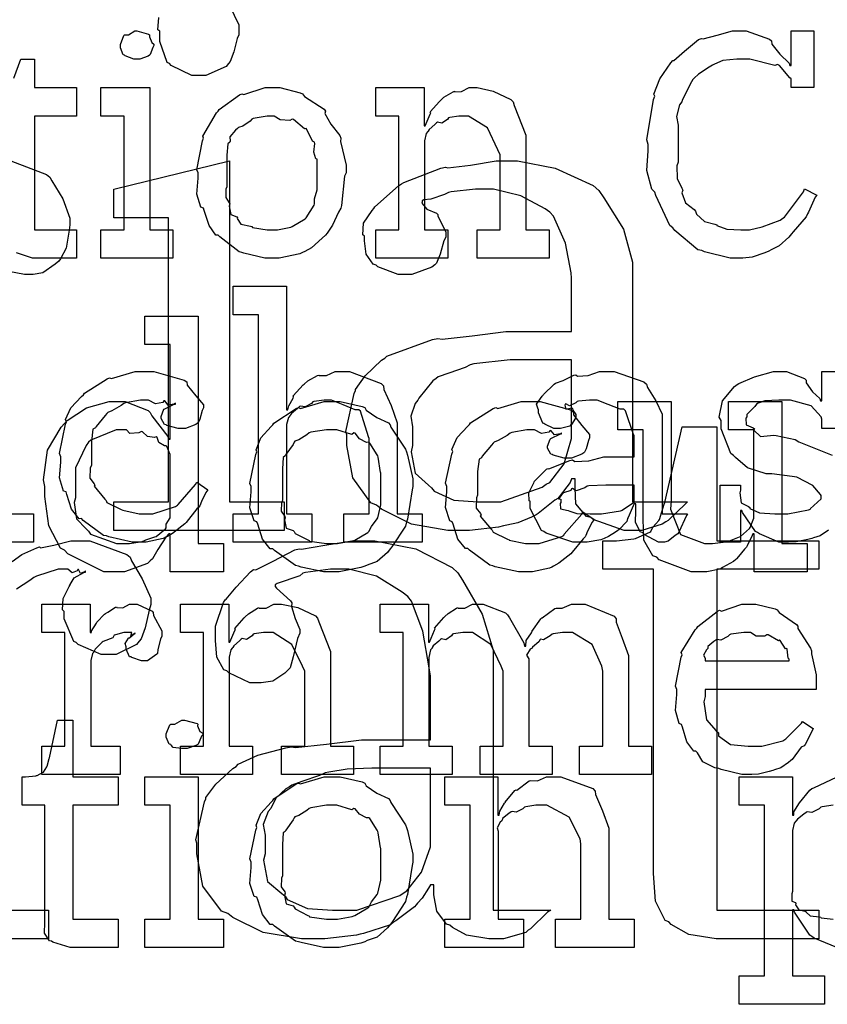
# Model space of a CAD drawing. Extents: x 0 to 8.5, y 0 to 11.
# Tile 371 of 379: x 6.167 to 6.562, y 8.757 to 9.238. Entities that reach past the tile are written whole.
import ezdxf

# ---------------------------------------------------------------- set-up
doc = ezdxf.new("R2010")
doc.units = 0
doc.layers.get('0').update_dxf_attribs({"linetype": 'CONTINUOUS'})

msp = doc.modelspace()

# ---------------------------------------------------------------- linework, layer by layer
at = {"color": 0}
for points in [[(6.26953, 9.24479), (6.27408, 9.23546), (6.27408, 9.23232), (6.27408, 9.23058), (6.27328, 9.22874), (6.2716, 9.22217), (6.26992, 9.21744), (6.2691, 9.21647), (6.26785, 9.215), (6.25803, 9.21061), (6.25478, 9.21061), (6.25478, 9.21061), (6.25114, 9.21061), (6.24104, 9.2155), (6.24024, 9.21647), (6.23915, 9.21696), (6.23546, 9.22721), (6.23546, 9.23058), (6.23546, 9.23232), (6.2346, 9.23292), (6.23503, 9.23899)], [(6.16417, 9.20925), (6.16764, 9.21858), (6.17437, 9.21858), (6.17437, 9.20469), (6.19476, 9.20469), (6.19476, 9.19081), (6.17437, 9.19081), (6.17437, 9.13525), (6.19476, 9.13525), (6.19476, 9.12136), (6.1939, 9.12136), (6.19194, 9.12136), (6.19129, 9.12136), (6.19015, 9.12136), (6.18756, 9.12136), (6.18674, 9.12136), (6.18544, 9.12136), (6.18251, 9.12136), (6.18153, 9.12136), (6.18018, 9.12136), (6.17708, 9.12136), (6.17611, 9.12136), (6.17611, 9.12136), (6.17333, 9.12136), (6.16553, 9.12392)], [(6.16282, 9.16894), (6.18024, 9.16228), (6.18186, 9.16092), (6.18283, 9.15912), (6.18821, 9.15039), (6.19163, 9.1409), (6.19163, 9.13769), (6.19129, 9.13499), (6.18978, 9.12631), (6.18707, 9.12099), (6.18619, 9.1199), (6.18435, 9.11838), (6.17839, 9.11421), (6.17367, 9.11339), (6.1721, 9.11339), (6.16949, 9.11339), (6.16178, 9.11486)], [(6.56212, 8.98856), (6.55794, 8.98579), (6.55479, 8.98469), (6.55388, 8.98438), (6.55197, 8.984), (6.54633, 8.98286), (6.54254, 8.98264), (6.54129, 8.98264), (6.54129, 8.98264), (6.53782, 8.98264), (6.52838, 8.98665), (6.5274, 8.98742), (6.52642, 8.98785), (6.52013, 8.99707), (6.51981, 8.99804), (6.51915, 8.99804), (6.51915, 8.98264), (6.50917, 8.98264), (6.50917, 9.01042), (6.51915, 9.01042), (6.51915, 9.00803), (6.51872, 9.00667), (6.51947, 9.0019), (6.52294, 9.00011), (6.52371, 8.99957), (6.5236, 8.99914), (6.52832, 8.9969), (6.53592, 8.99653), (6.53847, 8.99653), (6.54215, 8.99653), (6.55236, 8.99838), (6.55322, 8.99869), (6.55306, 8.99892), (6.55843, 9.00379), (6.55843, 9.00543), (6.55811, 9.00592), (6.55442, 9.01036), (6.54665, 9.01443), (6.54432, 9.01476), (6.53435, 9.01606), (6.53163, 9.01606), (6.52251, 9.01888), (6.51671, 9.02393), (6.51568, 9.02496), (6.51443, 9.02599), (6.5096, 9.03808), (6.5096, 9.0421), (6.50874, 9.04368), (6.51025, 9.05165), (6.51611, 9.05865), (6.51742, 9.05968), (6.51833, 9.06011), (6.52593, 9.06347), (6.53515, 9.06597), (6.53825, 9.06597), (6.5415, 9.06597), (6.5504, 9.06256), (6.55126, 9.06185), (6.55126, 9.06044), (6.55425, 9.05615), (6.55789, 9.05274), (6.55821, 9.05165), (6.55886, 9.05165), (6.55886, 9.06597), (6.56885, 9.06597)], [(6.56885, 9.03819), (6.55886, 9.03819), (6.55886, 9.04275), (6.55849, 9.04394), (6.55365, 9.04921), (6.54357, 9.05208), (6.54021, 9.05208), (6.53787, 9.05208), (6.53097, 9.0516), (6.52772, 9.05046), (6.52696, 9.05013), (6.52615, 9.04883), (6.52219, 9.04508), (6.52219, 9.04383), (6.52171, 9.04318), (6.52192, 9.03993), (6.52522, 9.03842), (6.52588, 9.03797), (6.52567, 9.03733), (6.52886, 9.03424), (6.53538, 9.03489), (6.53651, 9.03472), (6.54585, 9.03276), (6.54753, 9.03162), (6.56386, 9.02513)], [(6.1614, 8.99653), (6.17378, 8.99653), (6.17378, 8.98264), (6.14794, 8.98264)], [(6.16336, 8.9731), (6.16818, 8.97657), (6.17551, 8.97988), (6.17681, 8.98031), (6.17719, 8.97993), (6.18381, 8.98122), (6.19206, 8.98335), (6.19482, 8.98335), (6.20139, 8.98335), (6.21946, 8.97667), (6.22108, 8.97532), (6.22163, 8.97353), (6.22689, 8.96479), (6.23107, 8.95529), (6.23107, 8.9521), (6.23025, 8.94937), (6.2284, 8.94069), (6.22635, 8.93539), (6.22542, 8.93431), (6.22412, 8.93267), (6.21419, 8.92779), (6.21089, 8.92779), (6.20682, 8.92779), (6.19558, 8.93267), (6.19461, 8.93365), (6.19353, 8.93414), (6.18875, 8.94521), (6.18875, 8.94883), (6.18799, 8.9496), (6.18837, 8.95518), (6.19125, 8.96104), (6.19179, 8.96186), (6.19168, 8.96192), (6.19374, 8.96522), (6.19846, 8.96783), (6.19917, 8.96793), (6.19917, 8.96858), (6.19879, 8.9681), (6.19678, 8.96733), (6.19581, 8.96924), (6.19547, 8.96924), (6.19521, 8.96869), (6.19271, 8.96772), (6.19054, 8.96946), (6.18983, 8.96946), (6.18587, 8.96946), (6.17529, 8.96604), (6.17399, 8.96533), (6.17199, 8.96386), (6.16553, 8.95964)], [(6.56619, 8.78461), (6.55501, 8.78917), (6.55399, 8.79004), (6.5529, 8.79053), (6.54551, 8.80181), (6.54508, 8.80306), (6.54443, 8.80306), (6.54443, 8.77072), (6.56006, 8.77072), (6.56006, 8.75683), (6.51839, 8.75683), (6.51839, 8.77072), (6.51839, 8.77072), (6.53076, 8.77072), (6.53076, 8.85406), (6.51839, 8.85406), (6.51839, 8.86794), (6.54443, 8.86794), (6.54443, 8.84928), (6.54508, 8.84928), (6.54508, 8.85081), (6.54796, 8.85519), (6.55296, 8.86143), (6.55399, 8.86231), (6.5549, 8.86257), (6.5664, 8.86794)], [(6.56435, 8.85406), (6.55897, 8.85335), (6.55832, 8.85319), (6.55751, 8.85226), (6.55393, 8.85047), (6.55165, 8.85086), (6.55117, 8.85058), (6.55007, 8.84978), (6.54688, 8.84733), (6.54633, 8.84651), (6.54617, 8.84625), (6.54531, 8.84538), (6.54443, 8.84179), (6.54443, 8.8406), (6.54443, 8.81196), (6.54411, 8.81088), (6.54422, 8.80718), (6.5459, 8.80653), (6.54617, 8.8061), (6.54601, 8.80544), (6.54753, 8.80296), (6.55062, 8.80231), (6.55117, 8.80197), (6.55111, 8.80192), (6.55311, 8.80003), (6.55767, 8.79953), (6.55832, 8.79937), (6.55854, 8.79915), (6.5644, 8.7985)], [(6.146, 8.80279), (6.18115, 8.80279), (6.18115, 8.7889), (6.0874, 8.7889)]]:
    msp.add_lwpolyline(points, dxfattribs=at)
for points in [[(6.22433, 9.21858), (6.22282, 9.21858), (6.21858, 9.22021), (6.21826, 9.22054), (6.21756, 9.22071), (6.21631, 9.22418), (6.21631, 9.22532), (6.21631, 9.22575), (6.21631, 9.22575), (6.21793, 9.23019), (6.21826, 9.23053), (6.21826, 9.23053), (6.22017, 9.23053), (6.22325, 9.23247), (6.22433, 9.23247), (6.22433, 9.23247), (6.23004, 9.23085), (6.23042, 9.23053), (6.23042, 9.2296), (6.23156, 9.22683), (6.23258, 9.22601), (6.23258, 9.22575), (6.23258, 9.22532), (6.2321, 9.22428), (6.23074, 9.22086), (6.23042, 9.22054), (6.22976, 9.22006), (6.22569, 9.21858), (6.22433, 9.21858)], [(6.51867, 9.12136), (6.51406, 9.12136), (6.50157, 9.12446), (6.50022, 9.12506), (6.49832, 9.12543), (6.48708, 9.13493), (6.48611, 9.13613), (6.48465, 9.13732), (6.47775, 9.15201), (6.47721, 9.15369), (6.47575, 9.15506), (6.47336, 9.16417), (6.47396, 9.17378), (6.47396, 9.17692), (6.47331, 9.17919), (6.47667, 9.19889), (6.47721, 9.20057), (6.47683, 9.2015), (6.47965, 9.20893), (6.48514, 9.21679), (6.48611, 9.21793), (6.4866, 9.21804), (6.49175, 9.22254), (6.49864, 9.22819), (6.5, 9.22879), (6.50082, 9.22857), (6.50771, 9.23031), (6.51525, 9.23247), (6.51779, 9.23247), (6.52192, 9.23247), (6.53321, 9.22835), (6.53429, 9.22749), (6.53435, 9.22597), (6.53831, 9.22103), (6.54281, 9.21674), (6.54318, 9.21556), (6.54383, 9.21556), (6.54383, 9.23247), (6.5549, 9.23247), (6.5549, 9.20469), (6.54383, 9.20469), (6.54383, 9.20904), (6.54313, 9.20942), (6.53819, 9.21556), (6.53711, 9.21599), (6.53586, 9.2155), (6.5236, 9.21858), (6.51953, 9.21858), (6.51725, 9.21858), (6.51053, 9.21789), (6.5064, 9.21625), (6.50543, 9.21576), (6.50375, 9.21463), (6.49864, 9.21132), (6.49647, 9.20936), (6.49588, 9.20861), (6.49511, 9.20751), (6.49072, 9.19883), (6.49046, 9.19775), (6.48936, 9.19629), (6.48785, 9.19065), (6.48872, 9.18642), (6.48872, 9.18494), (6.48872, 9.16824), (6.48801, 9.16656), (6.48817, 9.16038), (6.4905, 9.1556), (6.49089, 9.15457), (6.4904, 9.15338), (6.49219, 9.14844), (6.49647, 9.14512), (6.49718, 9.14438), (6.49761, 9.14296), (6.50151, 9.13937), (6.50657, 9.13807), (6.5076, 9.13764), (6.50754, 9.13737), (6.51243, 9.13558), (6.51921, 9.13525), (6.52149, 9.13525), (6.52354, 9.13525), (6.52974, 9.13667), (6.53847, 9.13997), (6.53971, 9.1409), (6.54058, 9.14139), (6.54981, 9.15381), (6.55035, 9.15522), (6.55643, 9.15218), (6.55561, 9.15121), (6.55236, 9.14388), (6.55186, 9.14307), (6.55117, 9.14165), (6.54482, 9.13417), (6.54406, 9.13331), (6.54269, 9.13167), (6.53792, 9.12733), (6.53407, 9.12549), (6.53299, 9.12483), (6.53097, 9.12397), (6.52485, 9.12181), (6.52018, 9.12136), (6.51867, 9.12136)], [(6.20676, 9.13525), (6.21804, 9.13525), (6.21804, 9.19081), (6.20676, 9.19081), (6.20676, 9.20469), (6.23063, 9.20469), (6.23063, 9.13525), (6.24192, 9.13525), (6.24192, 9.12136), (6.20676, 9.12136), (6.20676, 9.13525)], [(6.29047, 9.12136), (6.28674, 9.12136), (6.27658, 9.12375), (6.2755, 9.12418), (6.27431, 9.12446), (6.26476, 9.13178), (6.264, 9.13265), (6.26286, 9.13265), (6.25956, 9.13737), (6.25726, 9.14464), (6.25683, 9.14589), (6.25558, 9.14626), (6.25364, 9.15267), (6.25424, 9.16049), (6.25424, 9.16303), (6.25364, 9.16461), (6.2564, 9.17871), (6.25683, 9.17996), (6.25646, 9.18104), (6.26324, 9.19233), (6.264, 9.19319), (6.26454, 9.19396), (6.27436, 9.20122), (6.2755, 9.20167), (6.27658, 9.20128), (6.287, 9.20469), (6.29047, 9.20469), (6.29417, 9.20469), (6.3041, 9.20221), (6.30524, 9.20167), (6.30615, 9.20031), (6.31575, 9.19417), (6.31651, 9.19319), (6.31614, 9.19211), (6.31901, 9.1869), (6.32346, 9.18126), (6.32389, 9.17996), (6.32374, 9.17844), (6.3265, 9.16689), (6.3265, 9.16303), (6.32568, 9.16146), (6.32433, 9.14719), (6.32389, 9.14589), (6.32286, 9.14382), (6.31982, 9.13747), (6.31728, 9.13362), (6.31651, 9.13265), (6.31483, 9.13108), (6.30968, 9.12642), (6.30632, 9.12472), (6.30524, 9.12418), (6.30388, 9.12349), (6.29378, 9.12136), (6.29047, 9.12136)], [(6.34099, 9.13525), (6.35226, 9.13525), (6.35226, 9.19081), (6.34099, 9.19081), (6.34099, 9.20469), (6.36464, 9.20469), (6.36464, 9.18604), (6.36507, 9.18604), (6.36507, 9.18604), (6.36757, 9.19179), (6.36789, 9.19233), (6.36762, 9.19282), (6.37218, 9.19797), (6.37267, 9.1984), (6.37267, 9.1984), (6.37429, 9.20003), (6.37875, 9.20269), (6.37939, 9.20296), (6.3795, 9.20264), (6.38286, 9.20275), (6.38661, 9.20469), (6.38786, 9.20469), (6.39046, 9.20469), (6.39833, 9.20296), (6.40701, 9.19894), (6.40804, 9.19775), (6.40864, 9.19601), (6.41433, 9.18153), (6.41433, 9.17671), (6.41433, 9.13525), (6.42562, 9.13525), (6.42562, 9.12136), (6.39046, 9.12136), (6.39046, 9.13525), (6.40175, 9.13525), (6.40175, 9.17193), (6.40067, 9.17437), (6.39551, 9.185), (6.38633, 9.19081), (6.38331, 9.19081), (6.38162, 9.19081), (6.37711, 9.19011), (6.37657, 9.18994), (6.37608, 9.18913), (6.37326, 9.18739), (6.3711, 9.18782), (6.37071, 9.18756), (6.36985, 9.18674), (6.36708, 9.18431), (6.36654, 9.18349), (6.36638, 9.18321), (6.36567, 9.18229), (6.36486, 9.17876), (6.36486, 9.17757), (6.36486, 9.13525), (6.37614, 9.13525), (6.37614, 9.12136), (6.34099, 9.12136), (6.34099, 9.13525)], [(6.29047, 9.13525), (6.29292, 9.13525), (6.29953, 9.13656), (6.30024, 9.13678), (6.30024, 9.13678), (6.30653, 9.14068), (6.30697, 9.14111), (6.30707, 9.14117), (6.31087, 9.14725), (6.31108, 9.14785), (6.31108, 9.14785), (6.31099, 9.15033), (6.31239, 9.15483), (6.31239, 9.15631), (6.31239, 9.16976), (6.31179, 9.16992), (6.31082, 9.17324), (6.31131, 9.1774), (6.31108, 9.178), (6.31017, 9.1786), (6.3074, 9.18431), (6.30697, 9.18474), (6.30615, 9.18463), (6.30089, 9.18907), (6.30024, 9.18929), (6.29899, 9.18869), (6.29428, 9.18892), (6.29139, 9.19081), (6.29047, 9.19081), (6.28797, 9.19081), (6.28114, 9.18956), (6.28049, 9.18929), (6.27957, 9.18826), (6.27599, 9.18588), (6.27393, 9.18522), (6.27354, 9.18474), (6.27246, 9.18392), (6.26969, 9.18067), (6.26981, 9.1786), (6.26964, 9.178), (6.26872, 9.17731), (6.26833, 9.17165), (6.26833, 9.16976), (6.26833, 9.15631), (6.26779, 9.15517), (6.26774, 9.15104), (6.26942, 9.14849), (6.26964, 9.14785), (6.26932, 9.14675), (6.27018, 9.14274), (6.27311, 9.14165), (6.27354, 9.14111), (6.27328, 9.14074), (6.27512, 9.13792), (6.27979, 9.13704), (6.28049, 9.13678), (6.28071, 9.13639), (6.28803, 9.13525), (6.29047, 9.13525)], [(6.21311, 9.00228), (6.23981, 9.00228), (6.23981, 9.14117), (6.21311, 9.14117), (6.21311, 9.15506), (6.26953, 9.16894), (6.26953, 9.00228), (6.29622, 9.00228), (6.29622, 8.98839), (6.21311, 8.98839), (6.21311, 9.00228)], [(6.38217, 8.98839), (6.37619, 8.98839), (6.3584, 8.99149), (6.34381, 8.99869), (6.34136, 9.00076), (6.33854, 9.00185), (6.32986, 9.01411), (6.32682, 9.02983), (6.32682, 9.03504), (6.32644, 9.03674), (6.3304, 9.05524), (6.33117, 9.05675), (6.33117, 9.05729), (6.33583, 9.06386), (6.34381, 9.07156), (6.34549, 9.0726), (6.3464, 9.07357), (6.36865, 9.0816), (6.37131, 9.08214), (6.37337, 9.08188), (6.38803, 9.08344), (6.40446, 9.08561), (6.40994, 9.08561), (6.43664, 9.08561), (6.43664, 9.11165), (6.43636, 9.11415), (6.4336, 9.12869), (6.42774, 9.14193), (6.426, 9.14378), (6.42372, 9.14546), (6.41189, 9.15192), (6.39854, 9.15506), (6.3941, 9.15506), (6.38971, 9.15506), (6.37782, 9.15381), (6.37651, 9.15354), (6.37451, 9.15246), (6.36783, 9.15022), (6.36453, 9.14985), (6.36372, 9.14942), (6.36372, 9.14876), (6.36344, 9.14833), (6.36589, 9.14535), (6.37067, 9.14339), (6.37131, 9.14268), (6.37136, 9.14193), (6.37522, 9.13422), (6.37522, 9.13162), (6.37429, 9.12983), (6.37244, 9.12338), (6.37067, 9.11897), (6.36979, 9.11817), (6.36843, 9.11697), (6.35867, 9.11339), (6.35547, 9.11339), (6.35189, 9.11339), (6.34207, 9.11719), (6.34115, 9.11794), (6.33979, 9.11838), (6.33632, 9.12332), (6.3355, 9.12989), (6.3355, 9.13206), (6.33464, 9.13271), (6.33501, 9.13846), (6.33931, 9.14464), (6.34006, 9.14572), (6.34056, 9.14649), (6.35206, 9.15679), (6.35351, 9.15767), (6.35471, 9.15831), (6.37283, 9.16542), (6.375, 9.1659), (6.37625, 9.16553), (6.38732, 9.16683), (6.39985, 9.16894), (6.40408, 9.16894), (6.41021, 9.16894), (6.42865, 9.16531), (6.4471, 9.15685), (6.44987, 9.1544), (6.45242, 9.15093), (6.46192, 9.13553), (6.46636, 9.11942), (6.46636, 9.11404), (6.46636, 9.00228), (6.49328, 9.00228), (6.49229, 9.00136), (6.48372, 8.99322), (6.48264, 8.99251), (6.4809, 8.99149), (6.47097, 8.98839), (6.46767, 8.98839), (6.46224, 8.98839), (6.44721, 8.99365), (6.44596, 8.99468), (6.4439, 8.99517), (6.43875, 9.00131), (6.43837, 9.00906), (6.43837, 9.01161), (6.43837, 9.01357), (6.43664, 9.01357), (6.43593, 9.01183), (6.43056, 9.00483), (6.4299, 9.00401), (6.42839, 9.00315), (6.42036, 8.99658), (6.41928, 8.99599), (6.4171, 8.99485), (6.41038, 8.99208), (6.40494, 8.99094), (6.40343, 8.99056), (6.40093, 8.99001), (6.38683, 8.98839), (6.38217, 8.98839)], [(6.27138, 8.99653), (6.28375, 8.99653), (6.28375, 9.09375), (6.27138, 9.09375), (6.27138, 9.10764), (6.29742, 9.10764), (6.29742, 9.04731), (6.29807, 9.04731), (6.29807, 9.04731), (6.29856, 9.04926), (6.30057, 9.05306), (6.30089, 9.0536), (6.30062, 9.0541), (6.30556, 9.05946), (6.3061, 9.0599), (6.3061, 9.0599), (6.30778, 9.06142), (6.31256, 9.06401), (6.31326, 9.06424), (6.31332, 9.06401), (6.31685, 9.06401), (6.32113, 9.06597), (6.3226, 9.06597), (6.32813, 9.06597), (6.34358, 9.06022), (6.34472, 9.05903), (6.345, 9.05729), (6.34853, 9.04943), (6.35146, 9.04085), (6.35146, 9.03797), (6.35146, 8.99653), (6.36361, 8.99653), (6.36361, 8.98264), (6.32542, 8.98264), (6.32542, 8.99653), (6.33778, 8.99653), (6.33778, 9.03321), (6.33751, 9.03407), (6.33361, 9.04656), (6.33279, 9.04731), (6.331, 9.04736), (6.32508, 9.04975), (6.31944, 9.05208), (6.3176, 9.05208), (6.31575, 9.05208), (6.31082, 9.05137), (6.31022, 9.05122), (6.30957, 9.05035), (6.30643, 9.04867), (6.30419, 9.0491), (6.30371, 9.04883), (6.30274, 9.04801), (6.29981, 9.04557), (6.29932, 9.04476), (6.29915, 9.04449), (6.29833, 9.04357), (6.29742, 9.04004), (6.29742, 9.03885), (6.29742, 8.99653), (6.30979, 8.99653), (6.30979, 8.98264), (6.27138, 8.98264), (6.27138, 8.99653)], [(6.21457, 8.9681), (6.20817, 8.9681), (6.1906, 8.977), (6.18896, 8.97874), (6.18701, 8.97965), (6.18126, 8.99061), (6.17942, 9.00499), (6.17942, 9.00976), (6.17871, 9.01313), (6.18072, 9.02756), (6.18733, 9.03885), (6.18896, 9.04058), (6.19026, 9.04215), (6.19971, 9.04833), (6.21083, 9.05143), (6.21457, 9.05143), (6.21864, 9.05143), (6.22982, 9.04693), (6.23085, 9.04601), (6.23156, 9.04443), (6.23947, 9.03429), (6.23996, 9.03299), (6.24061, 9.03299), (6.24061, 9.07921), (6.22825, 9.07921), (6.22825, 9.0931), (6.25429, 9.0931), (6.25429, 8.98199), (6.26665, 8.98199), (6.26665, 8.9681), (6.24061, 8.9681), (6.24061, 8.98676), (6.23996, 8.98676), (6.23839, 8.98514), (6.2346, 8.97906), (6.23188, 8.9745), (6.23085, 8.97353), (6.22949, 8.97217), (6.21826, 8.9681), (6.21457, 8.9681)], [(6.39475, 9.00228), (6.40213, 9.00228), (6.42219, 9.00956), (6.42426, 9.01096), (6.42594, 9.01172), (6.43294, 9.02083), (6.43664, 9.03331), (6.43664, 9.03743), (6.43664, 9.07172), (6.41319, 9.07172), (6.40668, 9.07172), (6.38889, 9.06976), (6.38715, 9.06933), (6.38465, 9.06803), (6.37663, 9.06515), (6.37147, 9.06337), (6.37044, 9.06261), (6.36893, 9.06153), (6.36199, 9.05306), (6.36154, 9.05197), (6.36025, 9.0504), (6.35818, 9.04417), (6.35894, 9.03896), (6.35894, 9.03722), (6.35894, 9.02983), (6.35829, 9.02669), (6.36019, 9.01628), (6.36669, 9.01042), (6.36828, 9.00922), (6.36951, 9.00749), (6.37913, 9.00315), (6.39085, 9.00228), (6.39475, 9.00228)], [(6.22618, 8.98264), (6.222, 8.98264), (6.21067, 8.98519), (6.20947, 8.98568), (6.20806, 8.98594), (6.19814, 8.99328), (6.19732, 8.99414), (6.19613, 8.99408), (6.19239, 8.99869), (6.19015, 9.00592), (6.18972, 9.00717), (6.18847, 9.00754), (6.18647, 9.01406), (6.18712, 9.02175), (6.18712, 9.02431), (6.18647, 9.02593), (6.18946, 9.04021), (6.18994, 9.04144), (6.18951, 9.04249), (6.19206, 9.04829), (6.19726, 9.05382), (6.19819, 9.05469), (6.19868, 9.05539), (6.20975, 9.0625), (6.21099, 9.06293), (6.21192, 9.06256), (6.22342, 9.06597), (6.22726, 9.06597), (6.23264, 9.06597), (6.24744, 9.06185), (6.24875, 9.06099), (6.24892, 9.0594), (6.25304, 9.05419), (6.25678, 9.04969), (6.25678, 9.04818), (6.25624, 9.04688), (6.25504, 9.04269), (6.25435, 9.04118), (6.25396, 9.04081), (6.25304, 9.04015), (6.24799, 9.03819), (6.24636, 9.03819), (6.24442, 9.03819), (6.23899, 9.03965), (6.23856, 9.03993), (6.23785, 9.0401), (6.23617, 9.04308), (6.23617, 9.04406), (6.23617, 9.04406), (6.23757, 9.04753), (6.2379, 9.04775), (6.2379, 9.04775), (6.24257, 9.05003), (6.24311, 9.05013), (6.24311, 9.05057), (6.24251, 9.05007), (6.23958, 9.04964), (6.23801, 9.0516), (6.23747, 9.05165), (6.23693, 9.05094), (6.23335, 9.05029), (6.22993, 9.05208), (6.22879, 9.05208), (6.22607, 9.05208), (6.21875, 9.05067), (6.21793, 9.05035), (6.21658, 9.04932), (6.21213, 9.04676), (6.21018, 9.04601), (6.20969, 9.04557), (6.20888, 9.04449), (6.20437, 9.03911), (6.20404, 9.03842), (6.20281, 9.03776), (6.2021, 9.03174), (6.2021, 9.02974), (6.2021, 9.02018), (6.2015, 9.01882), (6.20139, 9.01383), (6.2035, 9.01118), (6.20383, 9.01042), (6.2034, 9.00993), (6.20865, 9.00358), (6.20925, 9.00304), (6.20964, 9.00201), (6.21669, 8.99858), (6.2175, 8.99826), (6.2175, 8.99821), (6.22547, 8.99653), (6.22814, 8.99653), (6.23215, 8.99653), (6.24322, 9), (6.24419, 9.00065), (6.24442, 9.00103), (6.25293, 9.01079), (6.25353, 9.01193), (6.25896, 9.00825), (6.25808, 9.00689), (6.25581, 9.0025), (6.25499, 9.00037), (6.25461, 8.99978), (6.25364, 8.99886), (6.24832, 8.99224), (6.24767, 8.99154), (6.24621, 8.9904), (6.24175, 8.98687), (6.23921, 8.98546), (6.23833, 8.98503), (6.23714, 8.98443), (6.22889, 8.98264), (6.22618, 8.98264)], [(6.442, 8.98264), (6.43728, 8.98264), (6.42426, 8.98699), (6.42312, 8.98785), (6.42188, 8.98833), (6.41639, 8.99908), (6.41639, 9.00261), (6.41585, 9.00287), (6.41581, 9.00678), (6.41803, 9.01129), (6.41835, 9.01193), (6.41824, 9.01204), (6.42432, 9.01824), (6.42507, 9.01867), (6.42557, 9.01844), (6.43576, 9.02257), (6.43701, 9.02279), (6.43815, 9.02203), (6.44499, 9.0224), (6.45231, 9.02431), (6.45481, 9.02431), (6.46718, 9.02431), (6.46718, 9.03472), (6.46685, 9.03526), (6.463, 9.04682), (6.46218, 9.04753), (6.46035, 9.04753), (6.45454, 9.04981), (6.44917, 9.05208), (6.44743, 9.05208), (6.44542, 9.05208), (6.44, 9.05154), (6.4394, 9.05143), (6.43875, 9.05067), (6.4356, 9.04926), (6.43386, 9.05029), (6.43354, 9.05013), (6.43354, 9.04992), (6.43326, 9.04958), (6.43381, 9.04764), (6.43668, 9.04818), (6.43701, 9.04796), (6.43718, 9.04704), (6.43875, 9.04497), (6.43875, 9.04428), (6.43847, 9.04329), (6.43658, 9.04004), (6.43614, 9.03971), (6.43571, 9.03933), (6.43115, 9.03819), (6.42964, 9.03819), (6.428, 9.03819), (6.42356, 9.04021), (6.42312, 9.04058), (6.42258, 9.04081), (6.42051, 9.04585), (6.42051, 9.04753), (6.42036, 9.04753), (6.41949, 9.04997), (6.42231, 9.05393), (6.42269, 9.05447), (6.42296, 9.05485), (6.42811, 9.0599), (6.42876, 9.06033), (6.42876, 9.06028), (6.43246, 9.06164), (6.43778, 9.06424), (6.43875, 9.06446), (6.43946, 9.06369), (6.44467, 9.06407), (6.45031, 9.06597), (6.45221, 9.06597), (6.45747, 9.06597), (6.47194, 9.06093), (6.47325, 9.0599), (6.47368, 9.05826), (6.47771, 9.05176), (6.48085, 9.04519), (6.48085, 9.04297), (6.48085, 8.99653), (6.49322, 8.99653), (6.49278, 8.99561), (6.48893, 8.98747), (6.48844, 8.98676), (6.48725, 8.98594), (6.48383, 8.98318), (6.48204, 8.98264), (6.4815, 8.98264), (6.479, 8.98264), (6.47206, 8.98643), (6.47151, 8.98719), (6.47032, 8.98757), (6.46789, 8.99219), (6.46804, 8.99789), (6.46804, 8.99978), (6.46804, 9.00131), (6.46718, 9.00131), (6.46664, 9.00032), (6.46425, 8.99474), (6.46392, 8.99414), (6.4636, 8.99268), (6.45964, 8.98872), (6.45915, 8.98828), (6.45801, 8.98757), (6.45458, 8.98535), (6.45247, 8.98443), (6.45176, 8.98415), (6.4509, 8.98378), (6.44422, 8.98264), (6.442, 8.98264)], [(6.31961, 8.9681), (6.31554, 8.9681), (6.30453, 8.97049), (6.30333, 8.97092), (6.30181, 8.97119), (6.29161, 8.97851), (6.29075, 8.97939), (6.28944, 8.97939), (6.28569, 8.9841), (6.28336, 8.99138), (6.28293, 8.99262), (6.28168, 8.993), (6.27946, 8.9994), (6.28011, 9.00722), (6.28011, 9.00976), (6.27946, 9.01133), (6.28244, 9.02544), (6.28293, 9.02669), (6.2825, 9.02778), (6.28494, 9.03353), (6.28988, 9.03907), (6.29075, 9.03993), (6.29124, 9.04069), (6.30208, 9.04796), (6.30333, 9.04839), (6.30431, 9.04801), (6.31575, 9.05143), (6.31961, 9.05143), (6.32362, 9.05143), (6.33442, 9.04893), (6.33567, 9.04839), (6.33626, 9.04704), (6.34147, 9.04351), (6.34717, 9.0409), (6.34804, 9.03993), (6.34836, 9.03885), (6.35558, 9.028), (6.35607, 9.02669), (6.35656, 9.02518), (6.3591, 9.01361), (6.3591, 9.00976), (6.35883, 9.00819), (6.35656, 8.99393), (6.35607, 8.99262), (6.35558, 8.9905), (6.3489, 8.98036), (6.34804, 8.97939), (6.34674, 8.97765), (6.34164, 8.97314), (6.33686, 8.97146), (6.33567, 8.97092), (6.33376, 8.97021), (6.32314, 8.9681), (6.31961, 8.9681)], [(6.41482, 8.9681), (6.41064, 8.9681), (6.39931, 8.97065), (6.39811, 8.97114), (6.39671, 8.9714), (6.38678, 8.97874), (6.38596, 8.9796), (6.38476, 8.97954), (6.38103, 8.98415), (6.37879, 8.99138), (6.37836, 8.99262), (6.37711, 8.993), (6.37511, 8.99951), (6.37576, 9.00722), (6.37576, 9.00976), (6.37511, 9.01139), (6.3781, 9.02567), (6.37858, 9.02692), (6.37815, 9.02794), (6.38069, 9.03375), (6.3859, 9.03928), (6.38683, 9.04015), (6.38732, 9.04085), (6.39839, 9.04796), (6.39963, 9.04839), (6.40056, 9.04801), (6.41206, 9.05143), (6.4159, 9.05143), (6.42128, 9.05143), (6.43608, 9.04731), (6.43739, 9.04644), (6.43756, 9.04486), (6.44168, 9.03965), (6.44542, 9.03515), (6.44542, 9.03364), (6.44488, 9.03233), (6.44368, 9.02815), (6.44299, 9.02664), (6.4426, 9.02626), (6.44168, 9.02561), (6.43664, 9.02365), (6.435, 9.02365), (6.43306, 9.02365), (6.42763, 9.02513), (6.42719, 9.02539), (6.42649, 9.02556), (6.42481, 9.02854), (6.42481, 9.02951), (6.42481, 9.02951), (6.42622, 9.03299), (6.42654, 9.03321), (6.42654, 9.03321), (6.43121, 9.03549), (6.43175, 9.0356), (6.43175, 9.03603), (6.43115, 9.03554), (6.42822, 9.0351), (6.42665, 9.03706), (6.42611, 9.03711), (6.42557, 9.0364), (6.42199, 9.03575), (6.41857, 9.03754), (6.41743, 9.03754), (6.41471, 9.03754), (6.40739, 9.03614), (6.40657, 9.03581), (6.40522, 9.03478), (6.40076, 9.03222), (6.39882, 9.03147), (6.39833, 9.03103), (6.39751, 9.02994), (6.39301, 9.02458), (6.39268, 9.02387), (6.39144, 9.02322), (6.39074, 9.01719), (6.39074, 9.01519), (6.39074, 9.00564), (6.39014, 9.00429), (6.39003, 8.99929), (6.39214, 8.99664), (6.39247, 8.99588), (6.39204, 8.99539), (6.39729, 8.98904), (6.39789, 8.9885), (6.39828, 8.98747), (6.40533, 8.98406), (6.40614, 8.98372), (6.40614, 8.98367), (6.41411, 8.98199), (6.41678, 8.98199), (6.42079, 8.98199), (6.43186, 8.98546), (6.43283, 8.98611), (6.43306, 8.98649), (6.44157, 8.99625), (6.44217, 8.9974), (6.4476, 8.99371), (6.44672, 8.99235), (6.44444, 8.98796), (6.44363, 8.98583), (6.44325, 8.98525), (6.44228, 8.98432), (6.43696, 8.97771), (6.43631, 8.977), (6.43485, 8.97586), (6.43039, 8.97233), (6.42785, 8.97092), (6.42697, 8.97049), (6.42578, 8.96989), (6.41754, 8.9681), (6.41482, 8.9681)], [(6.5006, 8.9681), (6.49501, 8.9681), (6.47933, 8.97407), (6.47825, 8.97526), (6.47624, 8.97592), (6.4719, 8.98356), (6.47151, 8.99397), (6.47151, 8.9974), (6.47151, 9.03754), (6.45915, 9.03754), (6.45915, 9.05143), (6.48519, 9.05143), (6.48519, 9.00282), (6.48492, 8.99881), (6.48981, 8.98633), (6.50146, 8.98199), (6.50537, 8.98199), (6.50537, 8.98199), (6.51193, 8.98275), (6.51253, 8.98286), (6.51292, 8.98296), (6.51856, 8.98519), (6.51904, 8.98546), (6.51904, 8.98546), (6.52349, 8.98936), (6.52382, 8.98981), (6.52382, 8.98981), (6.52556, 8.99436), (6.52556, 8.99588), (6.52556, 9.03754), (6.51318, 9.03754), (6.51318, 9.05143), (6.53922, 9.05143), (6.53922, 8.98199), (6.5516, 8.98199), (6.5516, 8.9681), (6.52576, 8.9681), (6.52576, 8.98676), (6.52512, 8.98676), (6.52485, 8.98589), (6.5224, 8.98085), (6.52208, 8.98025), (6.52106, 8.97917), (6.51812, 8.97558), (6.51719, 8.9745), (6.51687, 8.97418), (6.51574, 8.97325), (6.51036, 8.97017), (6.50971, 8.96983), (6.509, 8.9694), (6.50265, 8.9681), (6.5006, 8.9681)], [(6.21869, 8.98199), (6.22065, 8.98199), (6.22586, 8.98275), (6.22651, 8.98286), (6.22651, 8.98286), (6.22863, 8.98383), (6.23313, 8.98519), (6.23367, 8.98546), (6.23367, 8.98546), (6.23833, 8.98921), (6.23867, 8.98958), (6.23867, 8.98958), (6.23861, 8.99143), (6.24061, 8.99447), (6.24061, 8.99544), (6.24061, 9.02408), (6.24061, 9.0255), (6.23899, 9.02935), (6.23867, 9.02974), (6.23779, 9.02968), (6.23503, 9.03136), (6.23421, 9.03381), (6.23367, 9.03407), (6.23286, 9.03369), (6.22944, 9.03429), (6.22715, 9.03657), (6.22651, 9.03668), (6.22532, 9.03608), (6.22086, 9.03569), (6.21924, 9.03754), (6.21869, 9.03754), (6.21419, 9.03754), (6.20176, 9.0325), (6.20068, 9.03147), (6.19949, 9.02983), (6.19439, 9.01888), (6.19439, 9.01519), (6.19439, 9.00435), (6.19363, 9.00206), (6.19476, 8.99408), (6.1996, 8.9891), (6.20068, 8.98807), (6.20161, 8.98654), (6.21442, 8.98199), (6.21869, 8.98199)], [(6.31961, 8.98199), (6.32226, 8.98199), (6.32949, 8.98329), (6.33024, 8.98351), (6.33078, 8.98367), (6.33713, 8.98742), (6.33762, 8.98785), (6.33762, 8.98785), (6.33897, 8.99035), (6.34174, 8.99397), (6.34196, 8.99457), (6.34196, 8.99457), (6.34347, 9.00092), (6.34347, 9.00304), (6.34347, 9.0165), (6.34332, 9.01671), (6.34218, 9.02414), (6.34196, 9.02474), (6.34174, 9.02533), (6.33811, 9.03103), (6.33762, 9.03147), (6.33653, 9.03136), (6.33311, 9.03315), (6.331, 9.03581), (6.33024, 9.03603), (6.32926, 9.03526), (6.322, 9.03754), (6.31961, 9.03754), (6.31685, 9.03754), (6.30931, 9.03629), (6.30854, 9.03603), (6.3074, 9.03504), (6.30344, 9.03261), (6.30154, 9.0319), (6.30117, 9.03147), (6.30062, 9.03039), (6.29704, 9.02539), (6.29682, 9.02474), (6.29574, 9.02403), (6.29551, 9.01839), (6.29551, 9.0165), (6.29551, 9.00304), (6.29492, 9.00196), (6.29471, 8.99778), (6.2966, 8.99522), (6.29682, 8.99457), (6.29639, 8.99354), (6.29731, 8.98947), (6.30067, 8.98839), (6.30117, 8.98785), (6.3016, 8.98693), (6.30778, 8.98378), (6.30854, 8.98351), (6.3086, 8.98312), (6.31685, 8.98199), (6.31961, 8.98199)], [(6.51161, 8.7889), (6.50717, 8.7889), (6.49393, 8.79096), (6.48529, 8.79579), (6.48406, 8.79715), (6.48226, 8.79785), (6.47765, 8.80724), (6.47667, 8.82069), (6.47667, 8.82514), (6.47667, 8.96946), (6.45193, 8.96946), (6.45193, 8.98335), (6.4554, 8.98335), (6.4585, 8.98335), (6.46701, 8.98426), (6.46778, 8.98443), (6.46821, 8.9846), (6.47488, 8.98757), (6.47537, 8.9879), (6.47537, 8.9879), (6.47629, 8.99001), (6.47928, 8.99322), (6.47949, 8.99376), (6.47949, 8.99376), (6.48188, 9.00125), (6.4821, 9.00201), (6.49056, 9.0389), (6.50749, 9.0389), (6.50749, 8.98335), (6.5574, 8.98335), (6.5574, 8.96946), (6.50749, 8.96946), (6.50749, 8.80279), (6.5574, 8.80279), (6.5574, 8.7889), (6.55528, 8.7889), (6.55051, 8.7889), (6.54893, 8.7889), (6.54611, 8.7889), (6.53976, 8.7889), (6.53765, 8.7889), (6.5344, 8.7889), (6.52707, 8.7889), (6.52463, 8.7889), (6.52138, 8.7889), (6.51406, 8.7889), (6.51161, 8.7889)], [(6.44786, 8.99653), (6.45128, 8.99653), (6.46056, 8.99799), (6.46153, 8.99826), (6.46149, 8.99843), (6.46718, 9.00222), (6.46718, 9.00347), (6.46718, 9.01042), (6.45632, 9.01042), (6.45329, 9.01042), (6.44499, 9.0101), (6.44417, 9.00999), (6.44308, 9.00911), (6.43881, 9.00776), (6.43701, 9.00885), (6.43658, 9.00868), (6.43619, 9.00786), (6.43267, 9.00672), (6.43246, 9.00651), (6.43186, 9.00592), (6.43028, 9.00385), (6.43137, 9.00358), (6.43137, 9.00347), (6.43137, 9.00196), (6.43099, 9.00151), (6.43126, 8.99892), (6.43494, 8.9981), (6.43571, 8.99783), (6.43571, 8.99783), (6.43918, 8.99669), (6.44569, 8.99653), (6.44786, 8.99653)], [(6.31104, 8.7889), (6.30474, 8.7889), (6.28603, 8.79199), (6.27121, 8.79921), (6.26872, 8.80126), (6.26568, 8.80236), (6.25657, 8.81461), (6.25353, 8.83035), (6.25353, 8.83556), (6.2531, 8.83724), (6.25732, 8.85574), (6.25808, 8.85726), (6.25803, 8.85781), (6.26286, 8.86436), (6.27111, 8.87207), (6.27285, 8.8731), (6.27371, 8.87408), (6.28347, 8.87853), (6.29699, 8.88211), (6.29975, 8.88265), (6.30171, 8.88238), (6.31685, 8.88396), (6.3341, 8.88613), (6.3399, 8.88613), (6.36768, 8.88613), (6.36768, 8.91738), (6.36703, 8.92128), (6.36393, 8.93918), (6.35846, 8.95378), (6.35661, 8.956), (6.35385, 8.95822), (6.34142, 8.96604), (6.3279, 8.96946), (6.3234, 8.96946), (6.3189, 8.96946), (6.30675, 8.96783), (6.30539, 8.9675), (6.30393, 8.96619), (6.29281, 8.96251), (6.29194, 8.96186), (6.29194, 8.96099), (6.29249, 8.96013), (6.29932, 8.95389), (6.29997, 8.95296), (6.29981, 8.95117), (6.30165, 8.94526), (6.30388, 8.94), (6.30388, 8.93821), (6.30274, 8.93549), (6.30072, 8.92665), (6.29915, 8.92128), (6.29824, 8.92019), (6.2966, 8.91862), (6.29064, 8.91471), (6.2851, 8.9139), (6.28326, 8.9139), (6.27951, 8.9139), (6.26926, 8.91878), (6.26828, 8.91976), (6.26687, 8.92025), (6.26335, 8.92637), (6.26264, 8.93463), (6.26264, 8.93733), (6.26264, 8.94163), (6.2666, 8.95313), (6.26742, 8.95449), (6.26785, 8.95481), (6.27274, 8.96072), (6.27979, 8.96815), (6.28131, 8.96924), (6.28239, 8.96918), (6.29081, 8.97336), (6.30143, 8.97885), (6.30365, 8.97944), (6.30474, 8.97928), (6.31614, 8.98112), (6.32937, 8.98335), (6.33382, 8.98335), (6.3405, 8.98335), (6.36057, 8.97944), (6.37831, 8.97032), (6.38113, 8.96772), (6.38336, 8.96414), (6.39301, 8.94743), (6.39828, 8.92979), (6.39828, 8.92389), (6.39828, 8.80279), (6.42649, 8.80279), (6.42486, 8.80186), (6.41656, 8.79372), (6.41542, 8.79303), (6.41422, 8.79199), (6.40338, 8.7889), (6.39979, 8.7889), (6.39615, 8.7889), (6.38531, 8.79053), (6.37853, 8.79432), (6.37722, 8.79542), (6.3756, 8.79601), (6.37088, 8.80236), (6.36942, 8.81033), (6.36942, 8.81299), (6.36942, 8.81515), (6.36768, 8.81515), (6.36669, 8.81353), (6.36361, 8.80865), (6.36143, 8.80621), (6.36074, 8.80539), (6.35992, 8.80442), (6.35075, 8.79758), (6.34967, 8.79693), (6.34819, 8.79568), (6.33496, 8.7915), (6.33339, 8.79107), (6.33165, 8.79053), (6.31619, 8.7889), (6.31104, 8.7889)], [(6.1779, 8.88292), (6.18918, 8.88292), (6.18918, 8.93847), (6.1779, 8.93847), (6.1779, 8.95236), (6.20156, 8.95236), (6.20156, 8.93847), (6.20221, 8.93847), (6.20204, 8.93892), (6.20454, 8.94308), (6.20481, 8.94347), (6.20481, 8.94347), (6.2085, 8.94749), (6.20893, 8.94781), (6.20893, 8.94781), (6.21007, 8.94846), (6.21382, 8.95085), (6.21436, 8.95107), (6.21446, 8.95068), (6.2175, 8.95047), (6.22065, 8.95236), (6.22174, 8.95236), (6.22439, 8.95236), (6.23172, 8.94894), (6.23236, 8.94824), (6.23247, 8.94678), (6.23649, 8.93929), (6.23649, 8.93674), (6.23579, 8.93522), (6.23454, 8.93018), (6.23438, 8.92828), (6.2341, 8.92785), (6.23301, 8.92703), (6.22944, 8.92458), (6.22825, 8.92458), (6.22657, 8.92458), (6.22194, 8.92622), (6.22151, 8.92654), (6.22076, 8.92665), (6.21913, 8.93033), (6.21913, 8.93153), (6.21903, 8.93153), (6.21853, 8.93317), (6.22021, 8.93565), (6.22043, 8.93588), (6.22043, 8.93588), (6.22076, 8.93588), (6.22314, 8.93799), (6.22347, 8.93804), (6.22347, 8.93826), (6.22299, 8.93782), (6.22131, 8.93674), (6.22194, 8.93847), (6.22194, 8.93847), (6.22136, 8.93847), (6.22, 8.93847), (6.21957, 8.93847), (6.21799, 8.93847), (6.21382, 8.93739), (6.21326, 8.93718), (6.21262, 8.93593), (6.20785, 8.93408), (6.20742, 8.93371), (6.20654, 8.93294), (6.204, 8.93039), (6.20344, 8.92931), (6.20329, 8.92893), (6.20258, 8.92817), (6.20176, 8.92486), (6.20176, 8.92372), (6.20176, 8.88292), (6.2161, 8.88292), (6.2161, 8.86903), (6.1779, 8.86903), (6.1779, 8.88292)], [(6.24556, 8.88292), (6.25683, 8.88292), (6.25683, 8.93847), (6.24556, 8.93847), (6.24556, 8.95236), (6.26921, 8.95236), (6.26921, 8.93371), (6.26964, 8.93371), (6.26964, 8.93371), (6.27214, 8.93946), (6.27246, 8.94), (6.27219, 8.94049), (6.27675, 8.94564), (6.27724, 8.94607), (6.27724, 8.94607), (6.27886, 8.94769), (6.28331, 8.95036), (6.28396, 8.95063), (6.28407, 8.95031), (6.28743, 8.95042), (6.29118, 8.95236), (6.29243, 8.95236), (6.29503, 8.95236), (6.3029, 8.95063), (6.31158, 8.94661), (6.31261, 8.94542), (6.31321, 8.94368), (6.3189, 8.92919), (6.3189, 8.92437), (6.3189, 8.88292), (6.33018, 8.88292), (6.33018, 8.86903), (6.29503, 8.86903), (6.29503, 8.88292), (6.30632, 8.88292), (6.30632, 8.9196), (6.30524, 8.92204), (6.30007, 8.93267), (6.2909, 8.93847), (6.28787, 8.93847), (6.28618, 8.93847), (6.28168, 8.93778), (6.28114, 8.93761), (6.28065, 8.93679), (6.27783, 8.93506), (6.27567, 8.93549), (6.27528, 8.93522), (6.27442, 8.9344), (6.27165, 8.93197), (6.27111, 8.93115), (6.27094, 8.93088), (6.27024, 8.92996), (6.26942, 8.92643), (6.26942, 8.92524), (6.26942, 8.88292), (6.28071, 8.88292), (6.28071, 8.86903), (6.24556, 8.86903), (6.24556, 8.88292)], [(6.3431, 8.88292), (6.35439, 8.88292), (6.35439, 8.93847), (6.3431, 8.93847), (6.3431, 8.95236), (6.36675, 8.95236), (6.36675, 8.93371), (6.36719, 8.93371), (6.36719, 8.93371), (6.36968, 8.93967), (6.37001, 8.94021), (6.36974, 8.94065), (6.37429, 8.94586), (6.37478, 8.94629), (6.37478, 8.94629), (6.37631, 8.94781), (6.38049, 8.95042), (6.38108, 8.95063), (6.38118, 8.95031), (6.3845, 8.95042), (6.38824, 8.95236), (6.38954, 8.95236), (6.3935, 8.95236), (6.4044, 8.94803), (6.40539, 8.94715), (6.40636, 8.94564), (6.41325, 8.93349), (6.41363, 8.93175), (6.41428, 8.93175), (6.41428, 8.93175), (6.41439, 8.93451), (6.41699, 8.93837), (6.41732, 8.93892), (6.41721, 8.93901), (6.4216, 8.94515), (6.4221, 8.94564), (6.42231, 8.94558), (6.42839, 8.95014), (6.42904, 8.95042), (6.42904, 8.95042), (6.43197, 8.95042), (6.43658, 8.95236), (6.43815, 8.95236), (6.44319, 8.95236), (6.45736, 8.9464), (6.45833, 8.94521), (6.45833, 8.94353), (6.46137, 8.93571), (6.46442, 8.92725), (6.46442, 8.92437), (6.46442, 8.88292), (6.47569, 8.88292), (6.47569, 8.86903), (6.44054, 8.86903), (6.44054, 8.88292), (6.45182, 8.88292), (6.45182, 8.9196), (6.45139, 8.92204), (6.44661, 8.93267), (6.43701, 8.93847), (6.43381, 8.93847), (6.43213, 8.93847), (6.42763, 8.93778), (6.42708, 8.93761), (6.42622, 8.93679), (6.4229, 8.9349), (6.4215, 8.93522), (6.42122, 8.935), (6.42063, 8.93392), (6.41754, 8.93132), (6.41732, 8.93088), (6.41644, 8.93028), (6.41461, 8.92746), (6.41581, 8.92567), (6.41581, 8.92503), (6.41581, 8.88292), (6.42708, 8.88292), (6.42708, 8.86903), (6.39193, 8.86903), (6.39193, 8.88292), (6.40321, 8.88292), (6.40321, 8.9196), (6.40218, 8.92204), (6.39714, 8.93267), (6.38818, 8.93847), (6.38519, 8.93847), (6.38351, 8.93847), (6.37901, 8.93778), (6.37847, 8.93761), (6.37799, 8.93679), (6.37522, 8.9349), (6.37304, 8.93533), (6.37261, 8.935), (6.37175, 8.93425), (6.36908, 8.93192), (6.3686, 8.93115), (6.36849, 8.93088), (6.36778, 8.92996), (6.36697, 8.92626), (6.36697, 8.92503), (6.36697, 8.88292), (6.37825, 8.88292), (6.37825, 8.86903), (6.3431, 8.86903), (6.3431, 8.88292)], [(6.52354, 8.86903), (6.51981, 8.86903), (6.50965, 8.87158), (6.50857, 8.87207), (6.50651, 8.87229), (6.50065, 8.87532), (6.49804, 8.87967), (6.49729, 8.88053), (6.49631, 8.88049), (6.49294, 8.8851), (6.49072, 8.89231), (6.49035, 8.89356), (6.48915, 8.89399), (6.48736, 8.90044), (6.48796, 8.90815), (6.48796, 8.91069), (6.48736, 8.91228), (6.49013, 8.92637), (6.49056, 8.92763), (6.49018, 8.92865), (6.49696, 8.93978), (6.49772, 8.94065), (6.49826, 8.9414), (6.50771, 8.94883), (6.50879, 8.94933), (6.50988, 8.94894), (6.51981, 8.95236), (6.52311, 8.95236), (6.52658, 8.95236), (6.53597, 8.95003), (6.537, 8.94954), (6.53797, 8.94819), (6.5465, 8.94239), (6.54719, 8.94151), (6.54704, 8.94043), (6.55333, 8.93078), (6.55371, 8.92958), (6.55382, 8.928), (6.5561, 8.91781), (6.5561, 8.91439), (6.5561, 8.91069), (6.50185, 8.91069), (6.50185, 8.90722), (6.50125, 8.90457), (6.50256, 8.89583), (6.50726, 8.89051), (6.50836, 8.88943), (6.50831, 8.88807), (6.51421, 8.88374), (6.52285, 8.88292), (6.52572, 8.88292), (6.52946, 8.88292), (6.53971, 8.88564), (6.54069, 8.88618), (6.54129, 8.8865), (6.54883, 8.89421), (6.54937, 8.89507), (6.55458, 8.8916), (6.55399, 8.89019), (6.55067, 8.88385), (6.55024, 8.88314), (6.54867, 8.88243), (6.54438, 8.87651), (6.54372, 8.87597), (6.54258, 8.875), (6.53874, 8.87235), (6.53569, 8.87131), (6.53483, 8.87099), (6.5331, 8.87056), (6.52794, 8.86931), (6.52463, 8.86903), (6.52354, 8.86903)], [(6.50185, 8.92458), (6.54286, 8.92458), (6.54286, 8.92546), (6.54232, 8.92589), (6.54194, 8.93028), (6.54178, 8.93067), (6.54113, 8.93056), (6.53851, 8.93451), (6.53808, 8.93479), (6.53771, 8.9344), (6.53261, 8.93728), (6.53201, 8.93739), (6.53097, 8.93674), (6.52675, 8.93664), (6.52399, 8.93847), (6.52311, 8.93847), (6.52078, 8.93847), (6.51443, 8.93761), (6.51378, 8.93739), (6.51297, 8.93653), (6.5095, 8.93474), (6.50749, 8.93506), (6.50706, 8.93479), (6.50608, 8.93403), (6.50319, 8.93164), (6.50319, 8.93088), (6.50315, 8.93067), (6.50244, 8.93001), (6.50108, 8.9274), (6.50185, 8.92594), (6.50185, 8.92546), (6.50185, 8.92458)], [(6.19482, 8.78461), (6.19179, 8.78461), (6.18321, 8.78717), (6.18267, 8.78765), (6.18164, 8.78792), (6.17925, 8.79161), (6.17942, 8.79682), (6.17942, 8.7985), (6.17942, 8.85406), (6.16835, 8.85406), (6.16835, 8.86794), (6.16986, 8.86794), (6.16986, 8.86794), (6.17497, 8.86849), (6.17529, 8.8686), (6.17562, 8.86865), (6.17854, 8.87017), (6.17876, 8.87033), (6.17876, 8.87033), (6.18039, 8.87289), (6.1805, 8.87315), (6.1805, 8.87315), (6.18147, 8.8769), (6.18158, 8.87728), (6.18549, 8.89572), (6.19308, 8.89572), (6.19308, 8.86794), (6.21522, 8.86794), (6.21522, 8.85406), (6.19308, 8.85406), (6.19308, 8.7985), (6.21522, 8.7985), (6.21522, 8.78461), (6.21425, 8.78461), (6.21203, 8.78461), (6.21132, 8.78461), (6.21007, 8.78461), (6.20725, 8.78461), (6.20632, 8.78461), (6.20492, 8.78461), (6.20171, 8.78461), (6.20068, 8.78461), (6.19922, 8.78461), (6.1959, 8.78461), (6.19482, 8.78461)], [(6.24756, 8.88183), (6.24615, 8.88183), (6.24197, 8.88232), (6.24115, 8.88351), (6.24083, 8.88379), (6.24007, 8.88396), (6.23867, 8.88743), (6.23867, 8.88857), (6.23867, 8.889), (6.23867, 8.889), (6.24046, 8.89344), (6.24083, 8.89378), (6.24083, 8.89378), (6.24278, 8.89378), (6.24636, 8.89572), (6.24756, 8.89572), (6.24756, 8.89572), (6.25369, 8.8941), (6.25407, 8.89378), (6.25396, 8.8929), (6.25504, 8.89008), (6.25646, 8.88926), (6.25646, 8.889), (6.25646, 8.88857), (6.25592, 8.88781), (6.25472, 8.88514), (6.25429, 8.884), (6.25407, 8.88379), (6.25315, 8.88331), (6.24892, 8.88183), (6.24756, 8.88183)], [(6.32406, 8.80279), (6.33176, 8.80279), (6.35271, 8.81006), (6.35487, 8.81147), (6.35622, 8.81222), (6.36333, 8.82135), (6.36768, 8.83382), (6.36768, 8.83794), (6.36768, 8.87224), (6.34315, 8.87224), (6.33908, 8.87224), (6.32699, 8.87164), (6.31803, 8.87028), (6.31625, 8.86985), (6.31353, 8.8686), (6.30496, 8.86567), (6.29997, 8.86387), (6.29889, 8.86313), (6.2971, 8.86203), (6.29237, 8.85769), (6.29021, 8.85357), (6.28976, 8.85249), (6.28836, 8.85097), (6.28597, 8.84467), (6.28694, 8.83946), (6.28694, 8.83772), (6.28694, 8.83035), (6.28614, 8.82726), (6.28808, 8.81679), (6.29508, 8.81093), (6.29671, 8.80974), (6.29779, 8.808), (6.30761, 8.80365), (6.31993, 8.80279), (6.32406, 8.80279)], [(6.22825, 8.7985), (6.24061, 8.7985), (6.24061, 8.85406), (6.22825, 8.85406), (6.22825, 8.86794), (6.25429, 8.86794), (6.25429, 8.7985), (6.26665, 8.7985), (6.26665, 8.78461), (6.22825, 8.78461), (6.22825, 8.7985)], [(6.31961, 8.78461), (6.31554, 8.78461), (6.30453, 8.787), (6.30333, 8.78743), (6.30181, 8.78771), (6.29161, 8.79503), (6.29075, 8.7959), (6.28944, 8.7959), (6.28569, 8.80063), (6.28336, 8.80789), (6.28293, 8.80914), (6.28168, 8.80951), (6.27946, 8.81592), (6.28011, 8.82374), (6.28011, 8.82628), (6.27946, 8.82785), (6.28244, 8.84196), (6.28293, 8.84321), (6.2825, 8.84429), (6.28494, 8.85004), (6.28988, 8.85558), (6.29075, 8.85644), (6.29124, 8.85721), (6.30208, 8.86447), (6.30333, 8.8649), (6.30431, 8.86453), (6.31575, 8.86794), (6.31961, 8.86794), (6.32362, 8.86794), (6.33442, 8.86546), (6.33567, 8.8649), (6.33626, 8.86356), (6.34147, 8.86003), (6.34717, 8.85742), (6.34804, 8.85644), (6.34836, 8.85536), (6.35558, 8.84451), (6.35607, 8.84321), (6.35656, 8.84169), (6.3591, 8.83014), (6.3591, 8.82628), (6.35883, 8.82471), (6.35656, 8.81044), (6.35607, 8.80914), (6.35558, 8.80701), (6.3489, 8.79688), (6.34804, 8.7959), (6.34674, 8.79417), (6.34164, 8.78965), (6.33686, 8.78797), (6.33567, 8.78743), (6.33376, 8.78674), (6.32314, 8.78461), (6.31961, 8.78461)], [(6.37478, 8.7985), (6.38715, 8.7985), (6.38715, 8.85406), (6.37478, 8.85406), (6.37478, 8.86794), (6.40061, 8.86794), (6.40061, 8.84928), (6.40126, 8.84928), (6.40126, 8.84928), (6.40153, 8.85124), (6.40392, 8.85504), (6.40429, 8.85558), (6.40419, 8.85562), (6.40896, 8.86122), (6.4095, 8.86165), (6.40989, 8.86149), (6.41596, 8.86594), (6.41667, 8.86621), (6.41667, 8.86621), (6.41992, 8.866), (6.42432, 8.86794), (6.42578, 8.86794), (6.43137, 8.86794), (6.447, 8.86219), (6.44814, 8.861), (6.44824, 8.85926), (6.45167, 8.8514), (6.45486, 8.84283), (6.45486, 8.83996), (6.45486, 8.7985), (6.46724, 8.7985), (6.46724, 8.78461), (6.42882, 8.78461), (6.42882, 8.7985), (6.44119, 8.7985), (6.44119, 8.83518), (6.44075, 8.83763), (6.43549, 8.84825), (6.42458, 8.85406), (6.42101, 8.85406), (6.41917, 8.85406), (6.41422, 8.85335), (6.41363, 8.85319), (6.41287, 8.85232), (6.40956, 8.85064), (6.40756, 8.85107), (6.40712, 8.85081), (6.40603, 8.85004), (6.40294, 8.84754), (6.40267, 8.84674), (6.40256, 8.84646), (6.40181, 8.84581), (6.40022, 8.8431), (6.40082, 8.84142), (6.40082, 8.84082), (6.40082, 8.7985), (6.41319, 8.7985), (6.41319, 8.78461), (6.37478, 8.78461), (6.37478, 8.7985)], [(6.31961, 8.7985), (6.32226, 8.7985), (6.32949, 8.79981), (6.33024, 8.80003), (6.33078, 8.80018), (6.33713, 8.80393), (6.33762, 8.80436), (6.33762, 8.80436), (6.33897, 8.80686), (6.34174, 8.81049), (6.34196, 8.81108), (6.34196, 8.81108), (6.34347, 8.81743), (6.34347, 8.81956), (6.34347, 8.83301), (6.34332, 8.83322), (6.34218, 8.84065), (6.34196, 8.84125), (6.34174, 8.84185), (6.33811, 8.84754), (6.33762, 8.84799), (6.33653, 8.84788), (6.33311, 8.84967), (6.331, 8.85232), (6.33024, 8.85254), (6.32926, 8.85178), (6.322, 8.85406), (6.31961, 8.85406), (6.31685, 8.85406), (6.30931, 8.85281), (6.30854, 8.85254), (6.3074, 8.85157), (6.30344, 8.84913), (6.30154, 8.84842), (6.30117, 8.84799), (6.30062, 8.8469), (6.29704, 8.8419), (6.29682, 8.84125), (6.29574, 8.84056), (6.29551, 8.8349), (6.29551, 8.83301), (6.29551, 8.81956), (6.29492, 8.81847), (6.29471, 8.81429), (6.2966, 8.81174), (6.29682, 8.81108), (6.29639, 8.81006), (6.29731, 8.80599), (6.30067, 8.8049), (6.30117, 8.80436), (6.3016, 8.80344), (6.30778, 8.80029), (6.30854, 8.80003), (6.3086, 8.79964), (6.31685, 8.7985), (6.31961, 8.7985)]]:
    msp.add_lwpolyline(points, close=True, dxfattribs=at)

doc.saveas('drawing.dxf')
